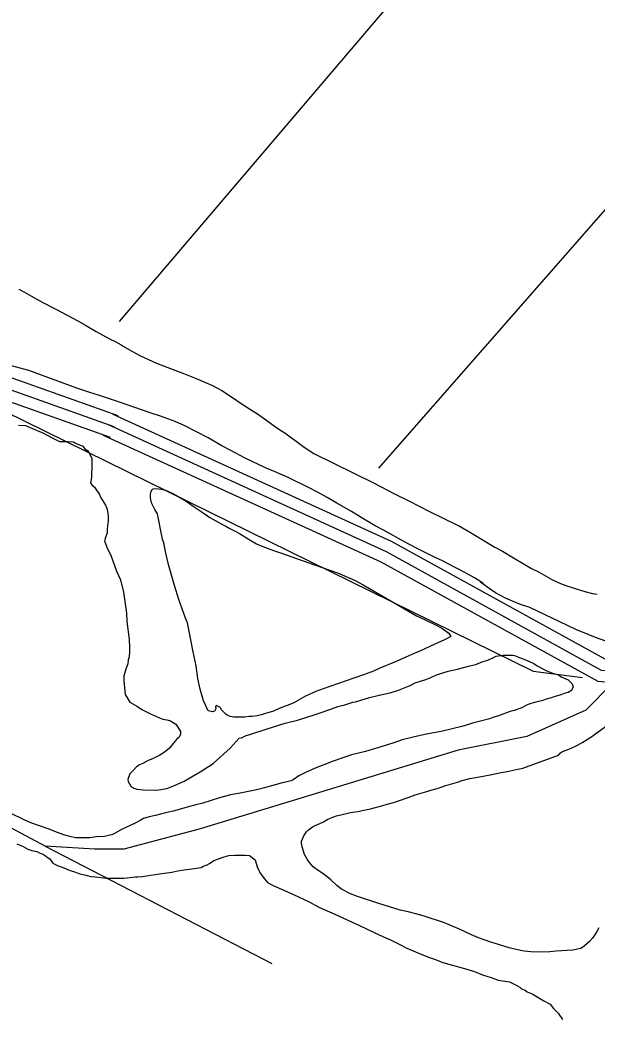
# Model space of a CAD drawing. Extents: x 3355724 to 3393621, y 594744 to 620174.
# Drawn here: x 3368218 to 3368969, y 603981 to 605280 of the extents above; entities that cross this region are included whole.
import ezdxf

# ---------------------------------------------------------------- set-up
doc = ezdxf.new("R2010")
doc.units = 0
for name, color, linetype in [('V-ROAD-CNTR', 7, 'Continuous'), ('V-SITE-VEGE', 7, 'Continuous'), ('V-TOPO-SHOR', 7, 'Continuous')]:
    doc.layers.add(name, color=color, linetype=linetype)

msp = doc.modelspace()

# ---------------------------------------------------------------- linework, layer by layer
at = {"layer": 'V-ROAD-CNTR'}
for points in [[(3368345.7, 604764), (3368091.1, 604854.5), (3367629, 605088), (3367238.4, 605267.8), (3367106.2, 605343.2), (3366924.9, 605450.1), (3366692.2, 605555), (3366483, 605658.1), (3366316.9, 605732.7), (3366185.6, 605804.2), (3366074.4, 605848.6), (3366017.8, 605844.5), (3365994.6, 605836.4), (3365928.7, 605817.6), (3365901.6, 605800.4), (3365610.9, 605473.9), (3365274.1, 605120.7), (3365248.5, 605095.6)], [(3368340.7, 604749.9), (3368085.2, 604840.6), (3367622.5, 605074.5), (3367231.5, 605254.4), (3367098.6, 605330.3), (3366918, 605436.8), (3366685.8, 605541.4), (3366476.6, 605644.5), (3366310.2, 605719.2), (3366179.3, 605790.6), (3366072.1, 605833.4), (3366020.9, 605829.7), (3365999.2, 605822.1), (3365934.9, 605803.8), (3365911.4, 605788.9), (3365621.9, 605463.8), (3365284.8, 605110.2), (3365259, 605084.9)], [(3368335.7, 604735.8), (3368079.3, 604826.8), (3367616, 605061), (3367224.7, 605241.1), (3367091.1, 605317.3), (3366911.1, 605423.5), (3366679.4, 605527.9), (3366470.2, 605630.9), (3366303.6, 605705.8), (3366172.9, 605777), (3366069.7, 605818.2), (3366023.9, 605814.9), (3366003.7, 605807.8), (3365941.1, 605790), (3365921.2, 605777.3), (3365632.9, 605453.6), (3365295.5, 605099.7), (3365269.5, 605074.2)], [(3368338.8, 604766.4), (3368701.3, 604601), (3368979.4, 604447.7), (3369182.7, 604429.1), (3369276.4, 604446)], [(3368332.5, 604752.8), (3368694.6, 604587.6), (3368974.9, 604433.1), (3369183.4, 604414), (3369279.1, 604431.3)], [(3368326.3, 604739.2), (3368687.8, 604574.2), (3368970.4, 604418.4), (3369184, 604398.9), (3369281.7, 604416.5)]]:
    msp.add_lwpolyline(points, dxfattribs=at)
at = {"layer": 'V-SITE-VEGE'}
for p, q in [((3368215.9, 604752.1), (3368225.1, 604751.5)), ((3368225.1, 604751.5), (3368227.9, 604750.4)), ((3368227.9, 604750.4), (3368237.1, 604746.4)), ((3368237.1, 604746.4), (3368248.5, 604741.8)), ((3368248.5, 604741.8), (3368258.8, 604736.1)), ((3368258.8, 604736.1), (3368269.1, 604730.9)), ((3368269.1, 604730.9), (3368280, 604730.9)), ((3368280, 604730.9), (3368287.5, 604730.3)), ((3368287.5, 604730.3), (3368290.3, 604728.6)), ((3368290.3, 604728.6), (3368299.5, 604724.6)), ((3368299.5, 604724.6), (3368302.3, 604721.2)), ((3368302.3, 604721.2), (3368305.8, 604718.9)), ((3368305.8, 604718.9), (3368307.5, 604716.6)), ((3368307.5, 604716.6), (3368311.5, 604709.1)), ((3368311.5, 604700.6), (3368310.9, 604683.9)), ((3368311.5, 604709.1), (3368311.5, 604700.6)), ((3368310.9, 604683.9), (3368309.8, 604677.1)), ((3368309.8, 604677.1), (3368311.5, 604674.2)), ((3368311.5, 604674.2), (3368314.9, 604671.4)), ((3368314.9, 604671.4), (3368321.2, 604661.6)), ((3368321.2, 604661.6), (3368322.9, 604658.2)), ((3368322.9, 604658.2), (3368329.2, 604647.9)), ((3368329.2, 604647.9), (3368331.5, 604642.7)), ((3368331.5, 604642.7), (3368332.6, 604634.1)), ((3368332.6, 604627.3), (3368331.5, 604617)), ((3368332.6, 604634.1), (3368332.6, 604627.3)), ((3368331.5, 604611.8), (3368329.2, 604605.5)), ((3368331.5, 604617), (3368331.5, 604611.8)), ((3368329.2, 604605.5), (3368328, 604601.5)), ((3368328, 604601.5), (3368330.9, 604592.9)), ((3368330.9, 604592.9), (3368336.6, 604581.5)), ((3368336.6, 604581.5), (3368343.5, 604562)), ((3368343.5, 604562), (3368348.6, 604550.5)), ((3368348.6, 604550.5), (3368352.6, 604534.5)), ((3368352.6, 604534.5), (3368356.6, 604507)), ((3368356.6, 604507), (3368357.2, 604496.1)), ((3368357.2, 604496.1), (3368360, 604472.7)), ((3368360, 604472.7), (3368360.6, 604462.9)), ((3368360.6, 604457.8), (3368360, 604450.3)), ((3368360.6, 604462.9), (3368360.6, 604457.8)), ((3368358.3, 604441.2), (3368356, 604435.5)), ((3368358.9, 604446.3), (3368358.3, 604441.2)), ((3368360, 604450.3), (3368358.9, 604446.3)), ((3368802, 604438.1), (3368811.2, 604440.4)), ((3368811.2, 604440.4), (3368820.9, 604444.4)), ((3368820.9, 604444.4), (3368827.2, 604446.1)), ((3368827.2, 604446.1), (3368834.6, 604449.5)), ((3368834.6, 604449.5), (3368838.1, 604451.2)), ((3368838.1, 604451.2), (3368846.7, 604452.4)), ((3368846.7, 604452.4), (3368859.8, 604452.4)), ((3368859.8, 604452.4), (3368862.1, 604451.8)), ((3368862.1, 604451.8), (3368868.4, 604449.5)), ((3368868.4, 604449.5), (3368878.2, 604445.5)), ((3368878.2, 604445.5), (3368887.3, 604441.5)), ((3368887.3, 604441.5), (3368891.3, 604438.6)), ((3368356, 604435.5), (3368353.1, 604425.7)), ((3368760.2, 604426.7), (3368775.7, 604431.8)), ((3368775.7, 604431.8), (3368787.7, 604434.1)), ((3368787.7, 604434.1), (3368802, 604438.1)), ((3368891.3, 604438.6), (3368898.8, 604434.6)), ((3368898.8, 604434.6), (3368903.3, 604432.3)), ((3368903.3, 604432.3), (3368911.4, 604428.9)), ((3368911.4, 604428.9), (3368916.5, 604427.7)), ((3368916.5, 604427.7), (3368920.5, 604426)), ((3368353.1, 604425.7), (3368353.1, 604418.9)), ((3368353.1, 604418.9), (3368354.9, 604401.1)), ((3368725.9, 604412.9), (3368732.7, 604416.4)), ((3368732.7, 604416.4), (3368746.5, 604420.9)), ((3368746.5, 604420.9), (3368752.8, 604423.2)), ((3368752.8, 604423.2), (3368760.2, 604426.7)), ((3368920.5, 604426), (3368922.8, 604424.3)), ((3368922.8, 604424.3), (3368932, 604420.3)), ((3368932, 604420.3), (3368937.1, 604415.1)), ((3368937.1, 604415.1), (3368938.3, 604411.1)), ((3368354.9, 604401.1), (3368358.3, 604395.4)), ((3368684.1, 604399.8), (3368701.2, 604403.8)), ((3368701.2, 604403.8), (3368711, 604406.7)), ((3368711, 604406.7), (3368717.3, 604409.5)), ((3368717.3, 604409.5), (3368725.9, 604412.9)), ((3368926.8, 604402.5), (3368922.2, 604400.8)), ((3368932, 604403.7), (3368926.8, 604402.5)), ((3368936, 604406.5), (3368932, 604403.7)), ((3368938.3, 604411.1), (3368936, 604406.5)), ((3368358.3, 604395.4), (3368361.1, 604391.4)), ((3368361.1, 604391.4), (3368370.9, 604385.6)), ((3368641.1, 604387.8), (3368651.4, 604391.2)), ((3368651.4, 604391.2), (3368654.8, 604391.8)), ((3368654.8, 604391.8), (3368673.2, 604397.5)), ((3368673.2, 604397.5), (3368684.1, 604399.8)), ((3368883.3, 604389.4), (3368877.6, 604387.1)), ((3368889.6, 604391.1), (3368883.3, 604389.4)), ((3368898.7, 604393.4), (3368889.6, 604391.1)), ((3368903.3, 604395.1), (3368898.7, 604393.4)), ((3368909.6, 604396.8), (3368903.3, 604395.1)), ((3368914.8, 604398.5), (3368909.6, 604396.8)), ((3368922.2, 604400.8), (3368914.8, 604398.5)), ((3368370.9, 604385.6), (3368376.6, 604381.6)), ((3368376.6, 604381.6), (3368388, 604375.9)), ((3368388, 604375.9), (3368399.5, 604370.7)), ((3368599.9, 604374.1), (3368611.3, 604378.1)), ((3368611.3, 604378.1), (3368621.6, 604381.5)), ((3368621.6, 604381.5), (3368631.9, 604385.5)), ((3368631.9, 604385.5), (3368641.1, 604387.8)), ((3368846.6, 604375.7), (3368840.9, 604373.4)), ((3368856.4, 604379.1), (3368846.6, 604375.7)), ((3368861.5, 604380.2), (3368856.4, 604379.1)), ((3368871.3, 604383.7), (3368861.5, 604380.2)), ((3368877.6, 604387.1), (3368871.3, 604383.7)), ((3368399.5, 604370.7), (3368404.1, 604369)), ((3368404.1, 604369), (3368409.2, 604368.4)), ((3368409.2, 604368.4), (3368413.8, 604366.7)), ((3368413.8, 604366.7), (3368420.7, 604362.7)), ((3368420.7, 604362.7), (3368423.5, 604358.7)), ((3368539.8, 604356.4), (3368563.2, 604363.8)), ((3368563.2, 604363.8), (3368579.3, 604367.8)), ((3368579.3, 604367.8), (3368599.9, 604374.1)), ((3368807.1, 604363.7), (3368802, 604362)), ((3368815.7, 604366), (3368807.1, 604363.7)), ((3368829.5, 604369.4), (3368815.7, 604366)), ((3368833.5, 604371.1), (3368829.5, 604369.4)), ((3368840.9, 604373.4), (3368833.5, 604371.1)), ((3368423.5, 604358.7), (3368427, 604353)), ((3368427, 604349.5), (3368425.2, 604345.5)), ((3368427, 604353), (3368427, 604349.5)), ((3368517.4, 604348.9), (3368539.8, 604356.4)), ((3368749.3, 604350), (3368739, 604347.7)), ((3368766.5, 604352.8), (3368749.3, 604350)), ((3368793.4, 604359.7), (3368766.5, 604352.8)), ((3368802, 604362), (3368793.4, 604359.7)), ((3368421.8, 604342.7), (3368415.5, 604335.2)), ((3368425.2, 604345.5), (3368421.8, 604342.7)), ((3368491.6, 604331.2), (3368503.1, 604344.3)), ((3368503.1, 604344.3), (3368506.5, 604344.9)), ((3368506.5, 604344.9), (3368512.3, 604347.8)), ((3368512.3, 604347.8), (3368517.4, 604348.9)), ((3368703.5, 604338), (3368676.6, 604329.4)), ((3368715.5, 604342), (3368703.5, 604338)), ((3368739, 604347.7), (3368715.5, 604342)), ((3368405.8, 604325.5), (3368400, 604322.1)), ((3368412.6, 604331.2), (3368405.8, 604325.5)), ((3368415.5, 604335.2), (3368412.6, 604331.2)), ((3368469.3, 604311.2), (3368491.6, 604331.2)), ((3368668, 604327.1), (3368649.7, 604322.5)), ((3368676.6, 604329.4), (3368668, 604327.1)), ((3368377.7, 604311.2), (3368373.7, 604309.5)), ((3368384.6, 604315.2), (3368377.7, 604311.2)), ((3368390.3, 604317.5), (3368384.6, 604315.2)), ((3368400, 604322.1), (3368390.3, 604317.5)), ((3368452.7, 604300.3), (3368469.3, 604311.2)), ((3368625.6, 604314.5), (3368613.6, 604309.4)), ((3368649.7, 604322.5), (3368625.6, 604314.5)), ((3368361.1, 604298), (3368358.2, 604290.6)), ((3368365.1, 604302.1), (3368361.1, 604298)), ((3368369.7, 604307.2), (3368365.1, 604302.1)), ((3368373.7, 604309.5), (3368369.7, 604307.2)), ((3368431.5, 604288.3), (3368452.7, 604300.3)), ((3368589, 604299.1), (3368580.9, 604295.1)), ((3368602.1, 604305.4), (3368589, 604299.1)), ((3368613.6, 604309.4), (3368602.1, 604305.4)), ((3368358.2, 604290.6), (3368358.8, 604287.7)), ((3368358.8, 604287.7), (3368362.2, 604282)), ((3368418.9, 604282.6), (3368431.5, 604288.3)), ((3368558, 604285.9), (3368534.6, 604279.1)), ((3368571.2, 604288.8), (3368558, 604285.9)), ((3368573.5, 604289.9), (3368571.2, 604288.8)), ((3368580.9, 604295.1), (3368573.5, 604289.9)), ((3368362.2, 604282), (3368366.2, 604279.1)), ((3368366.2, 604279.1), (3368370.2, 604278)), ((3368370.2, 604278), (3368378.3, 604276.9)), ((3368378.3, 604276.9), (3368396, 604276.8)), ((3368396, 604276.8), (3368409.2, 604278.6)), ((3368409.2, 604278.6), (3368418.9, 604282.6)), ((3368504.8, 604272.8), (3368492.2, 604270.5)), ((3368524.3, 604276.8), (3368504.8, 604272.8)), ((3368534.6, 604279.1), (3368524.3, 604276.8)), ((3368456.1, 604259.6), (3368447, 604257.4)), ((3368477.9, 604266.5), (3368456.1, 604259.6)), ((3368492.2, 604270.5), (3368477.9, 604266.5)), ((3368219.7, 604239.7), (3368197.9, 604250)), ((3368407.4, 604247.1), (3368394.3, 604243.6)), ((3368417.2, 604249.4), (3368407.4, 604247.1)), ((3368425.2, 604251.6), (3368417.2, 604249.4)), ((3368432.6, 604253.4), (3368425.2, 604251.6)), ((3368447, 604257.4), (3368432.6, 604253.4)), ((3368230, 604235.1), (3368219.7, 604239.7)), ((3368240.8, 604231.1), (3368230, 604235.1)), ((3368366.8, 604233.3), (3368362.2, 604231.1)), ((3368374.2, 604237.3), (3368366.8, 604233.3)), ((3368378.8, 604239.6), (3368374.2, 604237.3)), ((3368386.3, 604241.9), (3368378.8, 604239.6)), ((3368394.3, 604243.6), (3368386.3, 604241.9)), ((3368255.7, 604226), (3368240.8, 604231.1)), ((3368265.4, 604221.9), (3368255.7, 604226)), ((3368276.3, 604217.9), (3368265.4, 604221.9)), ((3368341, 604220.2), (3368337.6, 604218.5)), ((3368350.8, 604225.9), (3368341, 604220.2)), ((3368354.8, 604227.6), (3368350.8, 604225.9)), ((3368362.2, 604231.1), (3368354.8, 604227.6)), ((3368213.9, 604206.5), (3368221.9, 604203.1)), ((3368282.6, 604216.2), (3368276.3, 604217.9)), ((3368290.1, 604214.5), (3368282.6, 604216.2)), ((3368308.4, 604214.5), (3368290.1, 604214.5)), ((3368317.5, 604215.6), (3368308.4, 604214.5)), ((3368327.8, 604216.2), (3368317.5, 604215.6)), ((3368334.7, 604217.9), (3368327.8, 604216.2)), ((3368337.6, 604218.5), (3368334.7, 604217.9)), ((3368221.9, 604203.1), (3368228.2, 604199.6)), ((3368228.2, 604199.6), (3368233.4, 604197.9)), ((3368233.4, 604197.9), (3368239.7, 604196.8)), ((3368239.7, 604196.8), (3368243.1, 604195)), ((3368243.1, 604195), (3368248.3, 604192.8)), ((3368248.3, 604192.8), (3368251.1, 604191)), ((3368251.1, 604191), (3368253.4, 604189.3)), ((3368253.4, 604189.3), (3368256.8, 604187)), ((3368256.8, 604187), (3368260.8, 604181.3)), ((3368260.8, 604181.3), (3368267.7, 604177.9)), ((3368461.8, 604179.5), (3368464.7, 604181.2)), ((3368464.7, 604181.2), (3368470.4, 604185.2)), ((3368470.4, 604185.2), (3368477.8, 604187.5)), ((3368477.8, 604187.5), (3368483.6, 604189.8)), ((3368483.6, 604189.8), (3368489.9, 604191.5)), ((3368489.9, 604191.5), (3368497.3, 604192.1)), ((3368497.3, 604192.1), (3368511, 604192.1)), ((3368511, 604192.1), (3368516.8, 604191.5)), ((3368516.8, 604191.5), (3368524.2, 604185.7)), ((3368524.2, 604185.7), (3368525.4, 604181.2)), ((3368525.4, 604181.2), (3368527.1, 604175.4)), ((3368267.7, 604177.9), (3368272.9, 604176.1)), ((3368272.9, 604176.1), (3368283.2, 604172.1)), ((3368283.2, 604172.1), (3368290, 604169.8)), ((3368290, 604169.8), (3368294.6, 604168.1)), ((3368294.6, 604168.1), (3368303.8, 604165.8)), ((3368377.1, 604164.1), (3368399.4, 604167.5)), ((3368399.4, 604167.5), (3368415.4, 604169.8)), ((3368415.4, 604169.8), (3368423.4, 604171.5)), ((3368423.4, 604171.5), (3368434.9, 604173.2)), ((3368434.9, 604173.2), (3368441.8, 604174.3)), ((3368441.8, 604174.3), (3368450.9, 604175.5)), ((3368450.9, 604175.5), (3368454.4, 604176)), ((3368454.4, 604176), (3368456.6, 604177.8)), ((3368456.6, 604177.8), (3368461.8, 604179.5)), ((3368527.1, 604175.4), (3368531.1, 604168)), ((3368531.1, 604168), (3368534.5, 604163.4)), ((3368303.8, 604165.8), (3368310.1, 604164.1)), ((3368310.1, 604164.1), (3368315.8, 604163.5)), ((3368315.8, 604163.5), (3368330.1, 604161.8)), ((3368330.1, 604161.8), (3368353, 604161.8)), ((3368353, 604161.8), (3368368.5, 604163.5)), ((3368368.5, 604163.5), (3368371.3, 604163.5)), ((3368371.3, 604163.5), (3368377.1, 604164.1)), ((3368534.5, 604163.4), (3368540.2, 604156.5)), ((3368540.2, 604156.5), (3368547.7, 604152.5)), ((3368547.7, 604152.5), (3368574, 604140.5)), ((3368574, 604140.5), (3368594.6, 604131.3)), ((3368594.6, 604131.3), (3368607.2, 604124.4)), ((3368607.2, 604124.4), (3368627.8, 604115.3)), ((3368627.8, 604115.3), (3368649.6, 604105)), ((3368649.6, 604105), (3368659.3, 604100.9)), ((3368659.3, 604100.9), (3368679.3, 604091.2)), ((3368679.3, 604091.2), (3368691.3, 604085.5)), ((3368691.3, 604085.5), (3368700.5, 604081.5)), ((3368700.5, 604081.5), (3368712.5, 604075.7)), ((3368712.5, 604075.7), (3368721.7, 604070.6)), ((3368721.7, 604070.6), (3368733.1, 604066)), ((3368733.1, 604066), (3368741.1, 604062.5)), ((3368741.1, 604062.5), (3368751.4, 604058.5)), ((3368751.4, 604058.5), (3368758.9, 604056.2)), ((3368758.9, 604056.2), (3368768.6, 604052.2)), ((3368768.6, 604052.2), (3368796.7, 604044.2)), ((3368796.7, 604044.2), (3368809.8, 604040.2)), ((3368809.8, 604040.2), (3368820.1, 604036.2)), ((3368820.1, 604036.2), (3368831.6, 604032.7)), ((3368831.6, 604032.7), (3368840.7, 604029.3)), ((3368840.7, 604029.3), (3368855.6, 604027)), ((3368855.6, 604027), (3368863.1, 604023)), ((3368863.1, 604023), (3368868.8, 604020.1)), ((3368868.8, 604020.1), (3368871.1, 604017.8)), ((3368871.1, 604017.8), (3368875.7, 604016.1)), ((3368875.7, 604016.1), (3368878.5, 604013.8)), ((3368878.5, 604013.8), (3368884.8, 604011.5)), ((3368884.8, 604011.5), (3368900.3, 604002.4)), ((3368900.3, 604002.4), (3368908.3, 603997.8)), ((3368908.3, 603997.8), (3368912.9, 603992)), ((3368912.9, 603992), (3368918.6, 603986.3)), ((3368918.6, 603986.3), (3368924.3, 603977.7))]:
    msp.add_line(p, q, dxfattribs=at)
for points in [[(3368216.2, 604929), (3368222.8, 604925.8), (3368236, 604918.1), (3368247.8, 604912), (3368265.2, 604902.5), (3368293.1, 604887.8), (3368303.3, 604882.2), (3368317, 604874.2), (3368334.5, 604864.3), (3368342.6, 604860.5), (3368349.5, 604856.7), (3368352.1, 604855.1), (3368363.4, 604848.5), (3368374.9, 604842.4), (3368395.7, 604833), (3368410.4, 604827.1), (3368432.3, 604818.8), (3368447.2, 604812.9), (3368468.6, 604803.8), (3368480.7, 604797.3), (3368498.4, 604785.6), (3368503.5, 604782.1), (3368518, 604772.5), (3368527.3, 604766.6), (3368539.4, 604758.3), (3368545.9, 604753.2), (3368556.3, 604746), (3368562.7, 604742), (3368571.6, 604735.7), (3368575.7, 604732.3), (3368588, 604723.2), (3368600.4, 604715.2), (3368679.2, 604676.3), (3368705.5, 604662.7), (3368724.3, 604653.3), (3368751.1, 604639.6), (3368787, 604622.2), (3368788.9, 604621.4), (3368804.8, 604612.1), (3368836.4, 604593.3), (3368846.1, 604587.9), (3368860.8, 604579.1), (3368884.2, 604565.5), (3368893, 604560.9), (3368911.5, 604550.5), (3368921.8, 604545.7), (3368928.7, 604543.2), (3368939.7, 604539.8), (3368946.7, 604537.4), (3368953.7, 604535.3), (3368963.3, 604532.8), (3368969.7, 604532)], [(3368980.8, 604470.6), (3368967.4, 604475.4), (3368958, 604479.4), (3368941.7, 604485.9), (3368930.9, 604491.3), (3368881.8, 604514.5), (3368869.8, 604518.6), (3368859.5, 604522.8), (3368850.1, 604526.8), (3368837.2, 604533.8), (3368829, 604539.1), (3368817.7, 604547.4), (3368821.1, 604545.9), (3368817.9, 604548), (3368809.6, 604553.1), (3368801.9, 604557.4), (3368788.9, 604564.6), (3368783.9, 604567.2), (3368768.3, 604575.1), (3368758.4, 604579.8), (3368733.5, 604592.4), (3368718.7, 604600.2), (3368692.1, 604614.7), (3368680.6, 604621.1), (3368662.1, 604631.6), (3368649.4, 604639.5), (3368630.4, 604650.6), (3368618.1, 604657.7), (3368606, 604664.2), (3368594.5, 604670.3), (3368567.3, 604683.7), (3368550.4, 604691.3), (3368538.6, 604696.1), (3368510.3, 604709.5), (3368492.6, 604719.1), (3368480.8, 604725.3), (3368462.8, 604735.4), (3368432.4, 604751.2), (3368419.8, 604756.8), (3368401, 604763.8), (3368388.9, 604767.7), (3368377.5, 604771.5), (3368365.9, 604775.5), (3368348.7, 604781.7), (3368337.2, 604785.5), (3368320.1, 604791), (3368308.7, 604794.5), (3368291.9, 604800.4), (3368229.4, 604823.2), (3368206.6, 604829.1)], [(3368654.3, 604248.5), (3368658.1, 604248.9), (3368663.5, 604249.9), (3368674.5, 604252.1), (3368690.3, 604256.6), (3368696.2, 604258.5), (3368704.3, 604260.4), (3368709.5, 604262.3), (3368723.6, 604266.9), (3368732.7, 604270.4), (3368747.6, 604275), (3368753, 604276.5), (3368761.3, 604278.9), (3368764, 604279.8), (3368772.6, 604282.5), (3368787.6, 604287), (3368793.7, 604289), (3368803.7, 604291.6), (3368811.7, 604293), (3368823.2, 604295.4), (3368830.2, 604296.7), (3368844.4, 604299.5), (3368852.2, 604301), (3368864, 604303.7), (3368872.6, 604305.3), (3368919.2, 604322.2), (3368921.3, 604325), (3368923.5, 604326.5), (3368934.7, 604330.9), (3368944.1, 604335.2), (3368950.8, 604339), (3368961.5, 604345.6), (3368983.3, 604361.5)], [(3368630.3, 604152.3), (3368622.7, 604159.6), (3368617.4, 604164.3), (3368609.6, 604170), (3368604.8, 604173), (3368599.9, 604176.9), (3368597, 604179.6), (3368593.5, 604184.1), (3368591.7, 604186.9), (3368588.5, 604192.8), (3368585.4, 604203), (3368584.7, 604207.7), (3368584.6, 604210.2), (3368587.4, 604217.2), (3368590.8, 604222.3), (3368593.8, 604225), (3368598.8, 604228.7), (3368602.3, 604230.5), (3368608.2, 604233), (3368613, 604235.4), (3368619, 604238.9), (3368623.2, 604240.7), (3368630, 604243), (3368643.1, 604246.2), (3368648.2, 604247.3), (3368654.3, 604248.5)], [(3368971.9, 604097.4), (3368968.8, 604091.7), (3368963.7, 604083.9), (3368959.6, 604079.3), (3368952.7, 604073.2), (3368948.2, 604070.2), (3368937.9, 604068.1), (3368916.2, 604066.7), (3368908.1, 604065.9), (3368893.9, 604065.7), (3368883, 604066.2), (3368874.7, 604067), (3368863.9, 604069.1), (3368855.1, 604071.3), (3368841.1, 604075.5), (3368830.9, 604078.4), (3368814.9, 604084.3), (3368805.7, 604088.3), (3368790.4, 604095.6), (3368780, 604100.1), (3368770.8, 604103.6), (3368742.9, 604112.7), (3368733.6, 604115.4), (3368723.4, 604118), (3368713.2, 604120.4), (3368685.3, 604129), (3368657.4, 604137.9), (3368648.3, 604141.6), (3368636.8, 604147.7), (3368630.3, 604152.3)]]:
    msp.add_lwpolyline(points, dxfattribs=at)
msp.add_lwpolyline([(3368443.6, 604457), (3368435.9, 604494.4), (3368433.2, 604500.7), (3368424.9, 604524.9), (3368418.9, 604543.4), (3368411.2, 604570.5), (3368407.7, 604585.4), (3368405, 604598.8), (3368403.4, 604603.7), (3368402.6, 604608), (3368396.8, 604636.6), (3368393.6, 604642.1), (3368389.3, 604650.9), (3368387.7, 604657.5), (3368387.7, 604661.6), (3368388.6, 604666.1), (3368389.8, 604667.8), (3368391.5, 604669.3), (3368394.7, 604669.7), (3368401.9, 604668.8), (3368407.3, 604667.2), (3368415.9, 604663.3), (3368421.8, 604660.5), (3368429.9, 604655.8), (3368435.4, 604652.3), (3368443.6, 604646.4), (3368459, 604635.9), (3368465.3, 604631.7), (3368480, 604623.4), (3368485.9, 604620.4), (3368491.2, 604617.5), (3368499, 604613.5), (3368503.6, 604610.8), (3368516.2, 604602.9), (3368525.9, 604597.3), (3368534, 604593.9), (3368548.2, 604588.8), (3368558.4, 604585.3), (3368585.2, 604575.6), (3368601.6, 604570.1), (3368631.3, 604559.6), (3368637.5, 604557), (3368654.3, 604549.5), (3368664.8, 604544.1), (3368681.5, 604534.7), (3368708.3, 604519), (3368718.7, 604512.8), (3368734.4, 604503.7), (3368744.5, 604499.1), (3368759.2, 604492.1), (3368767.1, 604487.4), (3368776.2, 604480.9), (3368778.8, 604476.9), (3368770.8, 604472.6), (3368758.2, 604466.7), (3368739.7, 604458.3), (3368728.4, 604453.5), (3368720.5, 604449.8), (3368707.9, 604444.4), (3368686.3, 604435.5), (3368678.1, 604431.8), (3368666.6, 604427.4), (3368652.6, 604422.6), (3368612.7, 604408.4), (3368603, 604405.1), (3368589.9, 604399.2), (3368574.3, 604390.4), (3368569.3, 604388.2), (3368561, 604385.2), (3368555.5, 604382.9), (3368548.1, 604379.7), (3368543.7, 604378), (3368538.9, 604376.7), (3368531.9, 604374.7), (3368526.8, 604373.5), (3368520.2, 604372.6), (3368516.4, 604372.4), (3368510.6, 604371.9), (3368506.7, 604371.5), (3368498.8, 604371.5), (3368496.5, 604371.8), (3368494.1, 604372), (3368491.4, 604372.6), (3368487.5, 604374.5), (3368485.8, 604375.6), (3368483.4, 604378), (3368480.5, 604381.4), (3368479.6, 604383.3), (3368478, 604384.6), (3368473.5, 604386.8), (3368472.6, 604384.9), (3368472.8, 604382.7), (3368471.6, 604380), (3368469.2, 604378.5), (3368463.1, 604379.8), (3368460.4, 604385.7), (3368456.9, 604392.9), (3368452.3, 604408.2), (3368449.6, 604422.2), (3368447.1, 604438.5)], close=True, dxfattribs=at)
at = {"layer": 'V-TOPO-SHOR'}
for p, q in [((3369258.1, 605956.9), (3368347.2, 604887.1)), ((3368685, 604695.9), (3369600.2, 605740.1)), ((3368250.8, 604203.7), (3368545.8, 604050.8))]:
    msp.add_line(p, q, dxfattribs=at)
for points in [[(3368988.9, 604414.9), (3368954.8, 604380.6), (3368878, 604346.3), (3368788.4, 604328.9), (3368592.2, 604268.7), (3368451.4, 604225.6), (3368353.3, 604199.7), (3368314.8, 604199.6), (3368250.8, 604203.7), (3368186.6, 604237.7), (3367545.4, 604539.2), (3367066.6, 604777), (3366446.7, 605070), (3365938, 605316.3), (3365809.7, 605388.6), (3365707.2, 605418.2), (3365579.1, 605426.4), (3365510.8, 605417.7), (3365442.5, 605404.7)], [(3367189.1, 605259.8), (3367877.4, 604924.3), (3368065.5, 604835.1), (3368886.4, 604431.7), (3368950.4, 604423.3)]]:
    msp.add_lwpolyline(points, dxfattribs=at)

doc.saveas('drawing.dxf')
